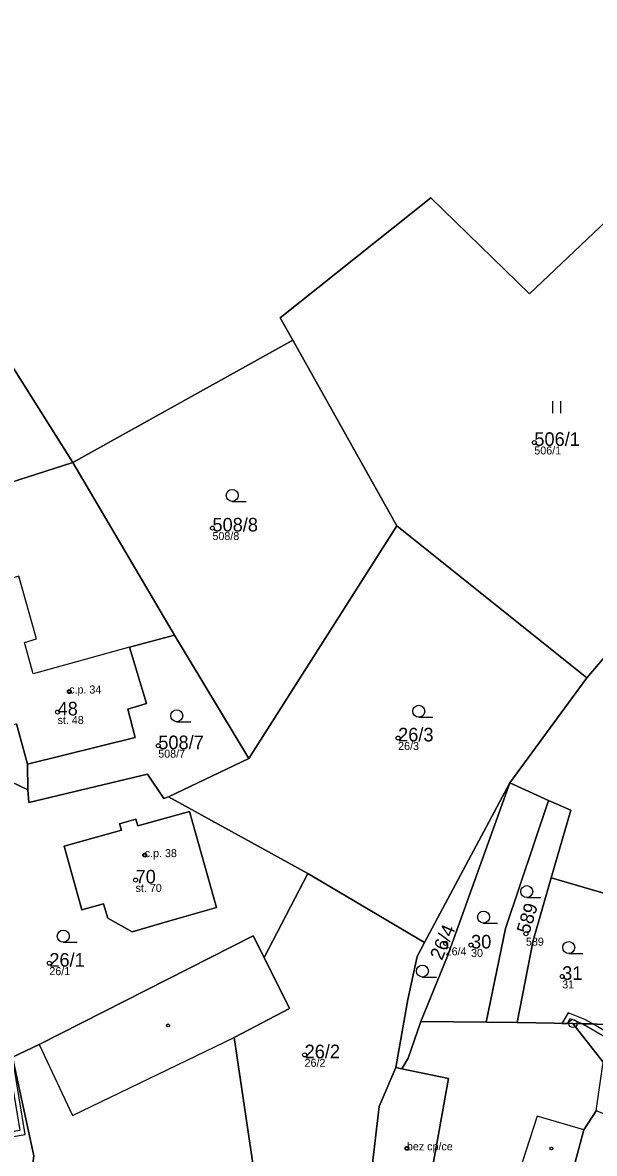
# Model space of a CAD drawing. Extents: x -680203 to -673936, y -1102717 to -1093650.
# Drawn here: x -677983.8 to -677912.3, y -1095026.5 to -1094885.2 of the extents above; entities that cross this region are included whole.
import ezdxf

# ---------------------------------------------------------------- set-up
doc = ezdxf.new("R2010")
doc.units = 0
for name, color, linetype in [('Definiční body', 7, 'Continuous'), ('Horni', 7, 'Continuous'), ('SOxx01xx_ŽSp_násyp_plocha', 7, 'Continuous'), ('SOxx02xx_Koleje_param další_Popis10', 7, 'Continuous'), ('SOxxxxxx_Koleje_hlavní_body_Popis10', 7, 'Continuous'), ('SOxxxxxx_Koleje_LN_parametry_Popis10', 7, 'Continuous'), ('SOxxxxxx_Koleje_param další_Popis10', 7, 'Continuous'), ('SOxxxxxx_Osa_bod_P', 7, 'Continuous'), ('SOxxxxxx_Staničení_Popis10', 7, 'Continuous'), ('x_prac', 7, 'Continuous')]:
    doc.layers.add(name, color=color, linetype=linetype)

msp = doc.modelspace()

# ---------------------------------------------------------------- linework, layer by layer
at = {"layer": 'Definiční body'}
for centre in [(-677919.8, -1094937.66), (-677960.04, -1094948.36), (-677977.95, -1094968.78), (-677979.4, -1094971.35), (-677936.83, -1094974.6), (-677966.81, -1094975.56), (-677968.5, -1094989.23), (-677969.65, -1094992.34), (-677920.85, -1094999.06), (-677930.89, -1095000.27), (-677927.71, -1095000.47), (-677980.43, -1095002.74), (-677916.32, -1095004.4), (-677948.52, -1095014.2), (-677935.73, -1095025.88)]:
    msp.add_circle(centre, 0.25, dxfattribs=at)
at = {"layer": 'Horni'}
for points in [[(-677985.95, -1094967.09), (-677987.98, -1094967.73), (-677986.52, -1094973.28), (-677984.53, -1094972.81), (-677983.18, -1094977.87), (-677969.71, -1094974.54), (-677970.62, -1094970.99), (-677968.3, -1094970.26), (-677970.42, -1094963.23), (-677982.46, -1094966.59), (-677983.55, -1094962.67), (-677982.05, -1094962.21), (-677984.24, -1094954.37), (-677990.32, -1094956.19), (-677988.12, -1094963.81), (-677986.89, -1094963.54)], [(-677978.56, -1094988.13), (-677976.36, -1094996.07), (-677973.66, -1094995.31), (-677973.1, -1094997.11), (-677970.07, -1094998.8), (-677965.36, -1094997.44), (-677959.54, -1094995.79), (-677962.92, -1094983.76), (-677969.38, -1094985.56), (-677969.61, -1094984.74), (-677971.65, -1094985.31), (-677971.42, -1094986.13)], [(-677939.2, -1095020.65), (-677940.16, -1095028.83), (-677942.48, -1095040.46), (-677937.61, -1095040.54), (-677935.28, -1095040.59), (-677932.85, -1095030.13), (-677930.53, -1095017.15), (-677936.37, -1095015.92), (-677937.1, -1095015.77)]]:
    msp.add_lwpolyline(points, close=True, dxfattribs=at)
at = {"layer": 'SOxx01xx_ŽSp_násyp_plocha'}
for points in [[(-678017.33, -1094852.4), (-678008.6, -1094890.78), (-677977.51, -1094940.15), (-677950, -1094924.88), (-677951.59, -1094922.08), (-677932.72, -1094907.08), (-677920.4, -1094919.07), (-677910.79, -1094909.94), (-677899.48, -1094923.45), (-677895.02, -1094919.67), (-677887.28, -1094927.06), (-677883.03, -1094930.94), (-677864.29, -1094901.84), (-677853.92, -1094887.36), (-677843.22, -1094871.74)], [(-677922.37, -1095106.68), (-677925.51, -1095102.71), (-677931.8, -1095093.25), (-677941.55, -1095082.55), (-677956.86, -1095071.48), (-677959.21, -1095069.48), (-677966.17, -1095063.53), (-677983.04, -1095032.05), (-677982.35, -1095026.83), (-677985.04, -1095014.48), (-677991.04, -1094986.51), (-677992.46, -1094981.05), (-677999.2, -1094958.58), (-678002.34, -1094948.13), (-678009.58, -1094933), (-678016.85, -1094922.14), (-678038.24, -1094890.17), (-678053.28, -1094871.59)], [(-677910.45, -1095010.38), (-677914.97, -1095010.28), (-677911.2, -1095015.09), (-677895.04, -1095013.03), (-677885.7, -1095012.4), (-677875.37, -1095014.61), (-677867.09, -1095015.83), (-677858.25, -1095016.23), (-677838.9, -1095017.92), (-677831.17, -1095018.18), (-677810.45, -1095018.67), (-677789.02, -1095012.01), (-677772.29, -1095006.61), (-677769.81, -1095005.62), (-677749.57, -1094991.06), (-677736.38, -1094980.23), (-677719.86, -1094965.55), (-677714.88, -1094955.02), (-677711.39, -1094947.37), (-677713.18, -1094940.63), (-677718.23, -1094924.45), (-677725.66, -1094911.46), (-677738.48, -1094889.05), (-677749.49, -1094877.57)]]:
    msp.add_lwpolyline(points, dxfattribs=at)
for points in [[(-678008.6, -1094890.78), (-678011.93, -1094885.5), (-678010.89, -1094898.77), (-678007.06, -1094931.9), (-678002.34, -1094948.13), (-677977.51, -1094940.15)], [(-677920.4, -1094919.07), (-677932.72, -1094907.08), (-677951.59, -1094922.08), (-677950, -1094924.88), (-677937.01, -1094948.08), (-677913.23, -1094967.05), (-677898, -1094949.24), (-677883.03, -1094930.94), (-677887.28, -1094927.06), (-677895.02, -1094919.67), (-677899.48, -1094923.45), (-677910.79, -1094909.94)], [(-677977.51, -1094940.15), (-677964.77, -1094961.75), (-677955.49, -1094977.14), (-677937.01, -1094948.08), (-677950, -1094924.88)], [(-677999.2, -1094958.58), (-677990.32, -1094956.19), (-677988.12, -1094963.81), (-677986.89, -1094963.54), (-677985.95, -1094967.09), (-677987.98, -1094967.73), (-677986.52, -1094973.28), (-677986.23, -1094979.55), (-677983.13, -1094981.06), (-677983.18, -1094977.87), (-677969.71, -1094974.54), (-677970.62, -1094970.99), (-677968.3, -1094970.26), (-677970.42, -1094963.23), (-677964.77, -1094961.75), (-677977.51, -1094940.15), (-678002.34, -1094948.13)], [(-677913.23, -1094967.05), (-677937.01, -1094948.08), (-677955.49, -1094977.14), (-677965.54, -1094981.93), (-677948.11, -1094991.53), (-677933.53, -1095000.17), (-677922.88, -1094980.2)], [(-677898, -1094949.24), (-677913.23, -1094967.05), (-677922.88, -1094980.2), (-677918.03, -1094982.42), (-677915.23, -1094983.59), (-677917.69, -1094992.06), (-677905.71, -1094995.56), (-677899.55, -1094976.4), (-677893.38, -1094972.34), (-677872.73, -1094969.55)], [(-677955.49, -1094977.14), (-677964.77, -1094961.75), (-677970.42, -1094963.23), (-677968.3, -1094970.26), (-677970.62, -1094970.99), (-677969.71, -1094974.54), (-677983.18, -1094977.87), (-677983.13, -1094981.06), (-677983, -1094982.64), (-677968.18, -1094979.09), (-677966.13, -1094982.17), (-677965.54, -1094981.93)], [(-677991.04, -1094986.51), (-677985.04, -1095014.48), (-677981.71, -1095012.89), (-677954.93, -1094999.32), (-677953.57, -1095002.04), (-677948.11, -1094991.53), (-677965.54, -1094981.93), (-677966.13, -1094982.17), (-677968.18, -1094979.09), (-677983, -1094982.64), (-677983.13, -1094981.06), (-677986.23, -1094979.55), (-677992.46, -1094981.05)], [(-677937.1, -1095015.77), (-677936.37, -1095015.92), (-677935.59, -1095014.62), (-677933.99, -1095010.02), (-677930.66, -1095001.87), (-677922.88, -1094980.2), (-677933.53, -1095000.17), (-677934.46, -1095001.91), (-677935.63, -1095007.27)], [(-677918.03, -1094982.42), (-677922.88, -1094980.2), (-677930.66, -1095001.87), (-677933.99, -1095010.02), (-677925.83, -1095010.12), (-677923.42, -1094998.42)], [(-677921.95, -1095010.17), (-677919.96, -1094999.9), (-677917.69, -1094992.06), (-677915.23, -1094983.59), (-677918.03, -1094982.42), (-677923.42, -1094998.42), (-677925.83, -1095010.12)], [(-677969.61, -1094984.74), (-677971.65, -1094985.31), (-677971.42, -1094986.13), (-677978.56, -1094988.13), (-677976.36, -1094996.07), (-677973.66, -1094995.31), (-677973.1, -1094997.11), (-677970.07, -1094998.8), (-677965.36, -1094997.44), (-677959.54, -1094995.79), (-677962.92, -1094983.76), (-677969.38, -1094985.56)], [(-677976.36, -1094996.07), (-677978.56, -1094988.13), (-677971.42, -1094986.13), (-677971.65, -1094985.31), (-677969.61, -1094984.74), (-677969.38, -1094985.56), (-677962.92, -1094983.76), (-677959.54, -1094995.79), (-677965.36, -1094997.44), (-677970.07, -1094998.8), (-677973.1, -1094997.11), (-677973.66, -1094995.31)], [(-677933.53, -1095000.17), (-677948.11, -1094991.53), (-677953.57, -1095002.04), (-677950.42, -1095008.38), (-677957.33, -1095012.04), (-677954.74, -1095029.46), (-677950.34, -1095029.37), (-677950, -1095035.05), (-677947.64, -1095035), (-677947.52, -1095041.21), (-677946.54, -1095041.21), (-677946.64, -1095056.98), (-677952.9, -1095056.8), (-677955.01, -1095058.11), (-677946.12, -1095073.87), (-677945.34, -1095057.09), (-677944.51, -1095050.63), (-677942.48, -1095040.46), (-677940.16, -1095028.83), (-677939.2, -1095020.65), (-677937.1, -1095015.77), (-677935.63, -1095007.27), (-677934.46, -1095001.91)], [(-677917.69, -1094992.06), (-677919.96, -1094999.9), (-677921.95, -1095010.17), (-677914.97, -1095010.28), (-677910.45, -1095010.38), (-677905.71, -1094995.56)], [(-677983.04, -1095032.05), (-677966.17, -1095063.53), (-677959.84, -1095060.14), (-677958.71, -1095059.53), (-677956.66, -1095058.43), (-677955.01, -1095058.11), (-677952.9, -1095056.8), (-677952.65, -1095041.16), (-677947.52, -1095041.21), (-677947.64, -1095035), (-677950, -1095035.05), (-677950.34, -1095029.37), (-677954.74, -1095029.46), (-677957.33, -1095012.04), (-677950.42, -1095008.38), (-677953.57, -1095002.04), (-677954.93, -1094999.32), (-677981.71, -1095012.89), (-677985.04, -1095014.48), (-677982.35, -1095026.83)], [(-677924.36, -1095058.62), (-677915.91, -1095029.69), (-677915.32, -1095029.92), (-677913.61, -1095023.56), (-677912.09, -1095021.18), (-677911.2, -1095015.09), (-677914.97, -1095010.28), (-677921.95, -1095010.17), (-677925.83, -1095010.12), (-677933.99, -1095010.02), (-677935.59, -1095014.62), (-677936.37, -1095015.92), (-677937.1, -1095015.77), (-677939.2, -1095020.65), (-677940.16, -1095028.83), (-677942.48, -1095040.46), (-677937.61, -1095040.54), (-677937.29, -1095047.37), (-677934.19, -1095047.55), (-677934.98, -1095058.32), (-677932.68, -1095058.59), (-677932.06, -1095056.45), (-677929.66, -1095057.12)], [(-677912.09, -1095021.18), (-677913.61, -1095023.56), (-677915.32, -1095029.92), (-677915.91, -1095029.69), (-677924.36, -1095058.62), (-677912.1, -1095055.64), (-677908.04, -1095047.63), (-677904.15, -1095035.92), (-677898.26, -1095037.67), (-677895.84, -1095029.6), (-677894.54, -1095025.24), (-677899.43, -1095023.72), (-677900.5, -1095025.79)]]:
    msp.add_lwpolyline(points, close=True, dxfattribs=at)
at = {"layer": 'SOxx02xx_Koleje_param další_Popis10'}
for radius in [0.5, 0.0303]:
    msp.add_circle((-677914.97, -1095010.28), radius, dxfattribs=at)
at = {"layer": 'SOxxxxxx_Koleje_hlavní_body_Popis10'}
for p, q in [((-677917.5, -1094933.97), (-677917.5, -1094932.47)), ((-677916.5, -1094933.97), (-677916.5, -1094932.47)), ((-677957.57, -1094945.01), (-677955.82, -1094945.01)), ((-677934.25, -1094972), (-677932.5, -1094972)), ((-677964.51, -1094972.55), (-677962.76, -1094972.55)), ((-677920.75, -1094994.54), (-677919, -1094994.54)), ((-677926.15, -1094997.72), (-677924.4, -1094997.72)), ((-677978.69, -1095000.11), (-677976.94, -1095000.11)), ((-677915.5, -1095001.53), (-677913.75, -1095001.53)), ((-677933.8, -1095004.47), (-677932.05, -1095004.47))]:
    msp.add_line(p, q, dxfattribs=at)
for centre in [(-677957.57, -1094944.26), (-677934.25, -1094971.25), (-677964.51, -1094971.8), (-677920.75, -1094993.79), (-677926.15, -1094996.97), (-677978.69, -1094999.36), (-677915.5, -1095000.78), (-677933.8, -1095003.72)]:
    msp.add_circle(centre, 0.75, dxfattribs=at)
at = {"layer": 'SOxxxxxx_Koleje_LN_parametry_Popis10'}
for points in [[(-677999.91, -1094983.38), (-677993.64, -1094980.66), (-677991.12, -1094988.92), (-677988.56, -1095000.14), (-677985.55, -1095015.1), (-677984.13, -1095023.66), (-677989.45, -1095024.57), (-677989.32, -1095025.16), (-677983.45, -1095024.16), (-677984.95, -1095015), (-677985.36, -1095013), (-677990.62, -1094988.47), (-677993.1, -1094980.36), (-677992.75, -1094980.08), (-677992.94, -1094979.46), (-677993.61, -1094979.99), (-678000.03, -1094982.78)], [(-677915.57, -1095008.93), (-677916.36, -1095010.26), (-677915.67, -1095010.27), (-677915.31, -1095009.67), (-677913.76, -1095010.31), (-677912.5, -1095010.33), (-677913.51, -1095009.76)], [(-677895.33, -1095010.54), (-677889.47, -1095009.98), (-677884.56, -1095010.09), (-677876.56, -1095011.74), (-677870.11, -1095013.42), (-677868.41, -1095013.68), (-677867.34, -1095012.83), (-677867.02, -1095012.11), (-677867.63, -1095012.01), (-677867.82, -1095012.45), (-677868.57, -1095013.04), (-677869.99, -1095012.84), (-677876.42, -1095011.16), (-677884.5, -1095009.49), (-677889.49, -1095009.38), (-677895.41, -1095009.94), (-677903.75, -1095011.19), (-677908.42, -1095011.67), (-677911.02, -1095011.18), (-677912.5, -1095010.33), (-677913.76, -1095010.31), (-677911.22, -1095011.76), (-677908.44, -1095012.27), (-677903.67, -1095011.79)]]:
    msp.add_lwpolyline(points, close=True, dxfattribs=at)
at = {"layer": 'SOxxxxxx_Koleje_param další_Popis10'}
for centre in [(-677977.96, -1094968.78), (-677968.51, -1094989.23), (-677965.59, -1095010.51), (-677935.74, -1095025.88), (-677917.67, -1095025.91)]:
    msp.add_circle(centre, 0.175, dxfattribs=at)
at = {"layer": 'SOxxxxxx_Staničení_Popis10'}
for p, q in [((-677982.05, -1094962.21), (-677984.24, -1094954.37)), ((-677983.55, -1094962.67), (-677982.05, -1094962.21)), ((-677982.46, -1094966.59), (-677983.55, -1094962.67)), ((-677970.42, -1094963.23), (-677982.46, -1094966.59)), ((-677983.18, -1094977.87), (-677984.53, -1094972.81)), ((-677981.71, -1095012.89), (-677977.54, -1095021.79)), ((-677977.54, -1095021.79), (-677957.33, -1095012.04)), ((-677936.37, -1095015.92), (-677930.53, -1095017.15)), ((-677930.53, -1095017.15), (-677932.85, -1095030.13)), ((-677919.44, -1095021.85), (-677921.31, -1095027.65)), ((-677913.61, -1095023.56), (-677919.44, -1095021.85))]:
    msp.add_line(p, q, dxfattribs=at)
at = {"layer": 'x_prac'}
for p, q in [((-678008.6, -1094890.78), (-677977.51, -1094940.15)), ((-677977.51, -1094940.15), (-677950, -1094924.88)), ((-677950, -1094924.88), (-677937.01, -1094948.08)), ((-677977.51, -1094940.15), (-678002.34, -1094948.13)), ((-677964.77, -1094961.75), (-677977.51, -1094940.15)), ((-677937.01, -1094948.08), (-677955.49, -1094977.14)), ((-677913.23, -1094967.05), (-677937.01, -1094948.08)), ((-677913.23, -1094967.05), (-677898, -1094949.24)), ((-677955.49, -1094977.14), (-677964.77, -1094961.75)), ((-677922.88, -1094980.2), (-677913.23, -1094967.05)), ((-677955.49, -1094977.14), (-677965.54, -1094981.93)), ((-677986.23, -1094979.55), (-677983.13, -1094981.06)), ((-677933.53, -1095000.17), (-677922.88, -1094980.2)), ((-677918.03, -1094982.42), (-677922.88, -1094980.2)), ((-677948.11, -1094991.53), (-677965.54, -1094981.93)), ((-677953.57, -1095002.04), (-677948.11, -1094991.53)), ((-677933.53, -1095000.17), (-677948.11, -1094991.53)), ((-677905.71, -1094995.56), (-677917.69, -1094992.06)), ((-677925.83, -1095010.12), (-677933.99, -1095010.02)), ((-677921.95, -1095010.17), (-677925.83, -1095010.12)), ((-677914.97, -1095010.28), (-677921.95, -1095010.17)), ((-677910.45, -1095010.38), (-677914.97, -1095010.28)), ((-677911.2, -1095015.09), (-677914.97, -1095010.28))]:
    msp.add_line(p, q, dxfattribs=at)
for points in [[(-677883.03, -1094930.94), (-677887.28, -1094927.06), (-677895.02, -1094919.67), (-677899.48, -1094923.45), (-677910.79, -1094909.94), (-677920.4, -1094919.07), (-677932.72, -1094907.08), (-677951.59, -1094922.08), (-677950, -1094924.88)], [(-677983.13, -1094981.06), (-677983.18, -1094977.87), (-677969.71, -1094974.54), (-677970.62, -1094970.99), (-677968.3, -1094970.26), (-677970.42, -1094963.23), (-677964.77, -1094961.75)], [(-677965.54, -1094981.93), (-677966.13, -1094982.17), (-677968.18, -1094979.09), (-677983, -1094982.64), (-677983.13, -1094981.06)], [(-677922.88, -1094980.2), (-677930.66, -1095001.87), (-677933.99, -1095010.02)], [(-677918.03, -1094982.42), (-677923.42, -1094998.42), (-677925.83, -1095010.12)], [(-677917.69, -1094992.06), (-677915.23, -1094983.59), (-677918.03, -1094982.42)], [(-677969.38, -1094985.56), (-677969.61, -1094984.74), (-677971.65, -1094985.31), (-677971.42, -1094986.13)], [(-677965.36, -1094997.44), (-677959.54, -1094995.79), (-677962.92, -1094983.76), (-677969.38, -1094985.56)], [(-677971.42, -1094986.13), (-677978.56, -1094988.13), (-677976.36, -1094996.07)], [(-677921.95, -1095010.17), (-677919.96, -1094999.9), (-677917.69, -1094992.06)], [(-677976.36, -1094996.07), (-677973.66, -1094995.31), (-677973.1, -1094997.11), (-677970.07, -1094998.8), (-677965.36, -1094997.44)], [(-677953.57, -1095002.04), (-677954.93, -1094999.32), (-677981.71, -1095012.89), (-677985.04, -1095014.48)], [(-677937.1, -1095015.77), (-677935.63, -1095007.27), (-677934.46, -1095001.91), (-677933.53, -1095000.17)], [(-677947.52, -1095041.21), (-677947.64, -1095035), (-677950, -1095035.05), (-677950.34, -1095029.37), (-677954.74, -1095029.46), (-677957.33, -1095012.04), (-677950.42, -1095008.38), (-677953.57, -1095002.04)], [(-677933.99, -1095010.02), (-677935.59, -1095014.62), (-677936.37, -1095015.92), (-677937.1, -1095015.77)], [(-677985.04, -1095014.48), (-677982.35, -1095026.83), (-677983.04, -1095032.05), (-677966.17, -1095063.53)], [(-677937.1, -1095015.77), (-677939.2, -1095020.65), (-677940.16, -1095028.83), (-677942.48, -1095040.46)], [(-677924.36, -1095058.62), (-677915.91, -1095029.69), (-677915.32, -1095029.92), (-677913.61, -1095023.56), (-677912.09, -1095021.18)]]:
    msp.add_lwpolyline(points, dxfattribs=at)

# ---------------------------------------------------------------- texts
at = {"layer": 'Definiční body'}
for s, p in [('506/1', (-677919.8, -1094939.15)), ('508/8', (-677960.04, -1094949.85)), ('c.p. 34', (-677977.95, -1094969.03)), ('st. 48', (-677979.4, -1094972.84)), ('26/3', (-677936.83, -1094976.09)), ('508/7', (-677966.81, -1094977.05)), ('c.p. 38', (-677968.5, -1094989.48)), ('st. 70', (-677969.65, -1094993.83)), ('589', (-677920.85, -1095000.55)), ('26/4', (-677930.89, -1095001.76)), ('30', (-677927.71, -1095001.96)), ('26/1', (-677980.43, -1095004.23)), ('31', (-677916.32, -1095005.89)), ('26/2', (-677948.52, -1095015.69)), ('bez cp/ce', (-677935.73, -1095026.13))]:
    msp.add_text(s, height=1, dxfattribs=at).set_placement(p)
at = {"layer": 'SOxxxxxx_Osa_bod_P'}
for s, p in [('506/1', (-677919.8, -1094938.08)), ('508/8', (-677960.04, -1094948.78)), ('48', (-677979.4, -1094971.77)), ('26/3', (-677936.83, -1094975.02)), ('508/7', (-677966.81, -1094975.99)), ('70', (-677969.65, -1094992.77)), ('30', (-677927.71, -1095000.9)), ('26/1', (-677980.43, -1095003.17)), ('31', (-677916.32, -1095004.82)), ('26/2', (-677948.52, -1095014.62))]:
    msp.add_text(s, height=1.7, dxfattribs=at).set_placement(p)
for s, rotation, p in [('589', 73, (-677920.44, -1094999.18)), ('26/4', 67, (-677931.36, -1095002.47))]:
    msp.add_text(s, height=1.7, rotation=rotation, dxfattribs=at).set_placement(p)

doc.saveas('drawing.dxf')
